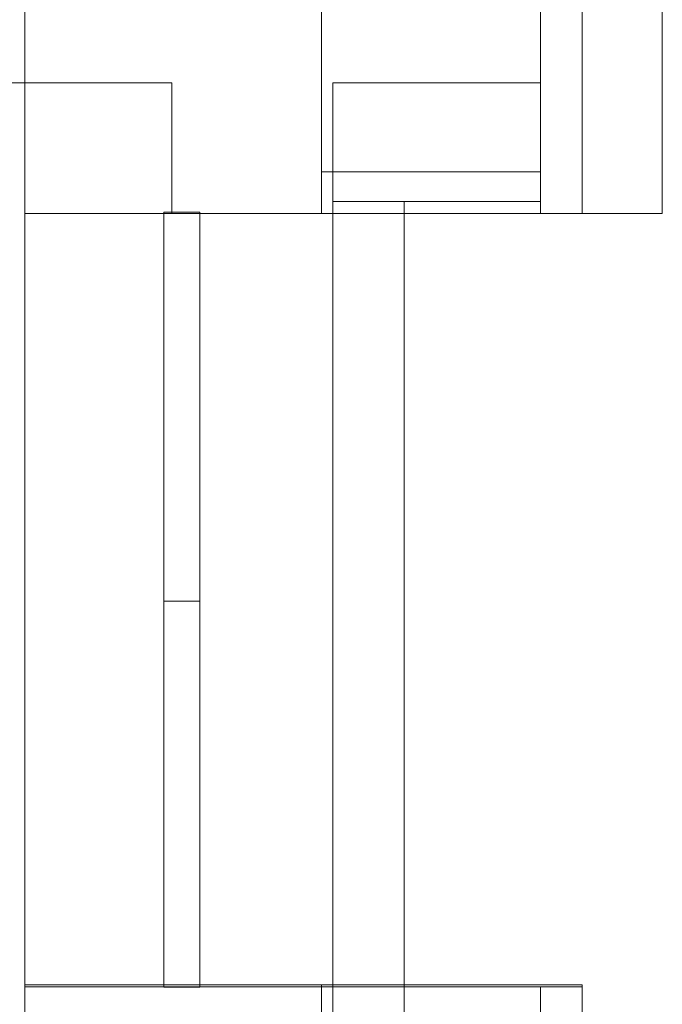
# Model space of a CAD drawing. Header units: millimetres. Extents: x 321 to 585, y -277 to 9.
# Tile 936 of 1056: x 355.67 to 357.84, y -14.07 to -10.75. Entities that reach past the tile are written whole.
import ezdxf

# ---------------------------------------------------------------- set-up
doc = ezdxf.new("R2010")
doc.units = ezdxf.units.MM
doc.header["$MEASUREMENT"] = 0
for name, color, linetype, lineweight in [('IFC-Escada-Contorno', 32, 'Continuous', 5), ('IFC-Laje-Contorno', 134, 'Continuous', 5), ('IFC-Parede padrão-Contorno', 44, 'Continuous', 5), ('IFC-Parede-Contorno', 42, 'Continuous', 5), ('IFC-Pilar-Contorno', 83, 'Continuous', 5), ('IFC-Porta-Contorno', 142, 'Continuous', 5), ('IFC-Viga-Contorno', 66, 'Continuous', 5)]:
    doc.layers.add(name, color=color, linetype=linetype, lineweight=lineweight)

msp = doc.modelspace()

# ---------------------------------------------------------------- linework, layer by layer
at = {"layer": 'IFC-Escada-Contorno', "color": 7, "lineweight": 5}
for q in [(355.6907, -10.4161), (355.6907, -10.7961)]:
    msp.add_line((355.6907, -10.9661), q, dxfattribs=at)
at = {"layer": 'IFC-Laje-Contorno', "color": 7, "lineweight": 5}
for p, q in [((356.6907, -11.2661), (356.6907, -5.9124)), ((357.4291, -10.966), (357.4291, -5.9124)), ((357.8391, -11.4061), (357.8391, -5.9098)), ((354.0797, -10.9661), (355.6907, -10.9661)), ((354.0797, -10.9661), (355.6907, -10.9661)), ((355.6907, -31.5646), (355.6907, -10.9661)), ((356.6907, -11.2661), (356.7291, -11.2661)), ((355.6907, -11.4061), (356.1592, -11.4061)), ((355.6907, -14.0132), (355.6907, -11.4061)), ((356.2802, -11.4061), (357.8391, -11.4061)), ((355.6907, -14.0061), (356.1592, -14.0061)), ((355.6907, -14.0061), (357.5691, -14.0061)), ((356.2802, -14.0061), (357.5691, -14.0061)), ((357.5691, -23.6491), (357.5691, -14.0061)), ((357.5691, -14.0272), (357.5691, -14.0061))]:
    msp.add_line(p, q, dxfattribs=at)
at = {"layer": 'IFC-Parede padrão-Contorno', "color": 7, "lineweight": 5}
for p, q in [((357.4291, -11.4061), (357.4291, -8.9576)), ((357.5691, -11.4061), (357.5691, -9.8577)), ((355.6907, -10.9661), (355.864, -10.9661)), ((355.864, -10.9661), (356.1858, -10.9661)), ((356.1858, -11.2797), (356.1858, -10.9661)), ((356.1858, -11.4061), (356.1858, -11.2797)), ((356.6907, -11.2661), (357.2141, -11.2661)), ((357.2141, -11.2661), (357.4291, -11.2661)), ((355.833, -11.4061), (356.1858, -11.4061)), ((356.6907, -11.4061), (356.9058, -11.4061)), ((356.9058, -11.4061), (357.4291, -11.4061)), ((357.4291, -11.4061), (357.5067, -11.4061)), ((357.5067, -11.4061), (357.5691, -11.4061)), ((356.6907, -14.0132), (357.2135, -14.0132)), ((357.2135, -14.0132), (357.4291, -14.0132)), ((357.4291, -19.3667), (357.4291, -14.0132)), ((357.4291, -14.0132), (357.4915, -14.0132)), ((357.4915, -14.0132), (357.5691, -14.0132)), ((357.5691, -18.3176), (357.5691, -14.0132))]:
    msp.add_line(p, q, dxfattribs=at)
at = {"layer": 'IFC-Parede-Contorno', "color": 7, "lineweight": 5}
for p, q in [((355.6907, -11.4061), (355.6907, -9.7589)), ((356.6907, -11.4061), (356.6907, -9.7589)), ((355.6907, -11.4061), (356.1227, -11.4061)), ((356.1227, -11.4061), (356.6907, -11.4061)), ((355.6907, -14.0132), (356.6907, -14.0132)), ((355.6907, -14.0132), (356.2551, -14.0132)), ((355.6907, -18.2407), (355.6907, -14.0132)), ((356.2551, -14.0132), (356.6907, -14.0132)), ((356.6907, -14.0132), (356.6907, -14.0061)), ((356.6907, -14.0132), (356.6907, -14.0061)), ((356.6907, -18.2407), (356.6907, -14.0132))]:
    msp.add_line(p, q, dxfattribs=at)
at = {"layer": 'IFC-Pilar-Contorno', "color": 7, "lineweight": 5}
for p, q in [((356.7291, -10.966), (356.8965, -10.966)), ((356.7291, -11.2209), (356.7291, -10.966)), ((356.7291, -11.0162), (356.7291, -10.966)), ((356.7291, -10.966), (357.1694, -10.966)), ((356.8965, -10.966), (356.9831, -10.966)), ((356.9831, -10.966), (357.4291, -10.966)), ((357.1694, -10.966), (357.2573, -10.966)), ((357.2573, -10.966), (357.4291, -10.966)), ((357.4291, -11.0155), (357.4291, -10.966)), ((356.7291, -11.1144), (356.7291, -11.0162)), ((357.4291, -11.1112), (357.4291, -11.0155)), ((356.7291, -11.366), (356.7291, -11.1144)), ((357.4291, -11.366), (357.4291, -11.1112)), ((356.7291, -11.3165), (356.7291, -11.2209)), ((356.7291, -11.366), (356.7291, -11.3165)), ((356.7291, -11.366), (357.1752, -11.366)), ((356.7291, -11.366), (356.817, -11.366)), ((356.817, -11.366), (356.9888, -11.366)), ((356.9888, -11.366), (357.4291, -11.366)), ((357.1752, -11.366), (357.3425, -11.366)), ((357.3425, -11.366), (357.4291, -11.366))]:
    msp.add_line(p, q, dxfattribs=at)
at = {"layer": 'IFC-Porta-Contorno', "color": 7, "lineweight": 5}
for p, q in [((356.1592, -11.4022), (356.2258, -11.4022)), ((356.1592, -11.9922), (356.1592, -11.4022)), ((356.2258, -11.4022), (356.2802, -11.4022)), ((356.2802, -12.1234), (356.2802, -11.4022)), ((356.1592, -12.7133), (356.1592, -11.9922)), ((356.2802, -12.7133), (356.2802, -12.1234)), ((356.1592, -12.7133), (356.2258, -12.7133)), ((356.1592, -13.2983), (356.1592, -12.7133)), ((356.2136, -12.7133), (356.2802, -12.7133)), ((356.2802, -13.4284), (356.2802, -12.7133)), ((356.1592, -14.0133), (356.1592, -13.2983)), ((356.2802, -14.0133), (356.2802, -13.4284)), ((356.1592, -14.0133), (356.2136, -14.0133)), ((356.2136, -14.0133), (356.2802, -14.0133))]:
    msp.add_line(p, q, dxfattribs=at)
at = {"layer": 'IFC-Viga-Contorno', "color": 7, "lineweight": 5}
for p, q in [((356.7291, -14.6262), (356.7291, -11.366)), ((356.9691, -14.6262), (356.9691, -11.366)), ((356.7291, -14.0132), (356.7291, -11.4061)), ((356.9691, -14.0132), (356.9691, -11.4061))]:
    msp.add_line(p, q, dxfattribs=at)

doc.saveas('drawing.dxf')
